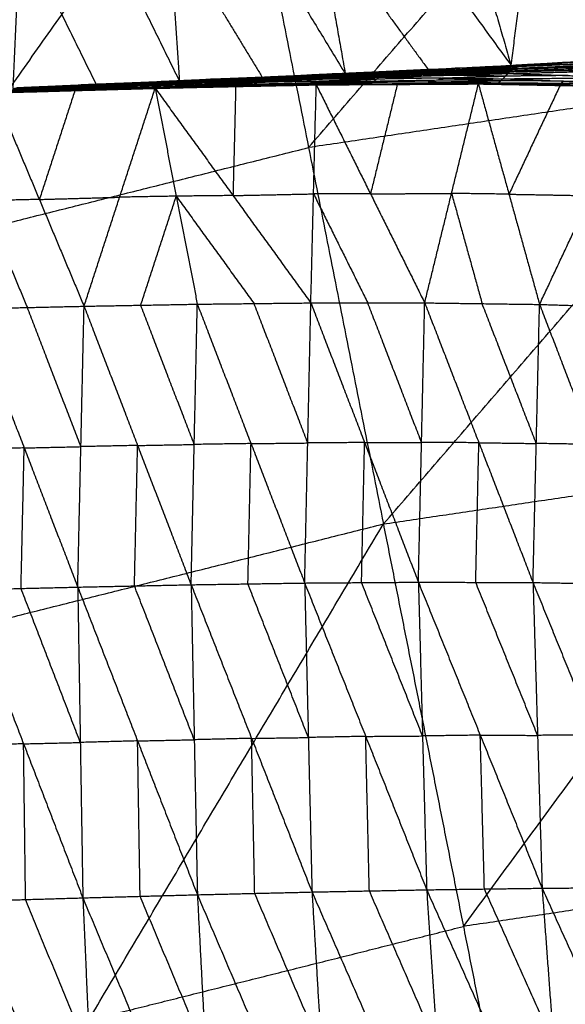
# Model space of a CAD drawing. Header units: millimetres. Extents: x -106 to 110, y -96 to 120.
# Tile 828 of 1020: x -16 to -11, y 81 to 89. Entities that reach past the tile are written whole.
import ezdxf

# ---------------------------------------------------------------- set-up
doc = ezdxf.new("R2010")
doc.units = ezdxf.units.MM
doc.header["$MEASUREMENT"] = 0
doc.layers.add('Default', color=7, linetype='Continuous', true_color=0x000000)

msp = doc.modelspace()

# ---------------------------------------------------------------- linework, layer by layer
at = {"layer": 'Default'}
for points in [[(-12.697, 84.9333, 4.6759), (-9.4072, 88.7352, 5.1322), (-6.1174, 92.5371, 5.5886)], [(-13.3373, 88.1522, 5.1322), (-11.6924, 90.0532, 5.3604), (-10.0475, 91.9542, 5.5886)], [(-11.6045, 88.8554, 1.9117), (-11.426, 90.2053, 1.2437), (-11.2476, 91.5552, 0.5757)], [(-11.2476, 91.5552, 0.5757), (-10.7202, 90.2471, 1.2301), (-10.1929, 88.9391, 1.8845)], [(-13.4971, 91.4577, 0.6188), (-13.2602, 90.1213, 1.2827), (-13.0232, 88.7849, 1.9467)], [(-13.4971, 91.4577, 0.6188), (-12.5508, 90.1566, 1.2652), (-11.6045, 88.8554, 1.9117)], [(-12.3729, 91.5048, 0.5922), (-11.9887, 90.1801, 1.2519), (-11.6045, 88.8554, 1.9117)], [(-19.7802, 83.159, 4.6759), (-16.8789, 87.2651, 5.1322), (-13.9776, 91.3712, 5.5886)], [(-15.8638, 88.6582, 2.0365), (-15.8034, 90.0124, 1.3661), (-15.743, 91.3666, 0.6957)], [(-15.743, 91.3666, 0.6957), (-15.0925, 90.0439, 1.3422), (-14.4421, 88.7212, 1.9886)], [(-14.6221, 91.4121, 0.6539), (-14.5321, 90.0666, 1.3212), (-14.4421, 88.7212, 1.9886)], [(-14.6221, 91.4121, 0.6539), (-13.8227, 90.0985, 1.3003), (-13.0232, 88.7849, 1.9467)], [(-13.9776, 91.3712, 5.5886), (-13.3373, 88.1522, 5.1322), (-12.697, 84.9333, 4.6759)], [(-11.426, 90.2053, 1.2437), (-11.1624, 89.5513, 1.5709), (-10.8987, 88.8973, 1.8981)], [(-13.2602, 90.1213, 1.2827), (-12.787, 89.4707, 1.606), (-12.3139, 88.8202, 1.9292)], [(-14.5321, 90.0666, 1.3212), (-14.1324, 89.4098, 1.6444), (-13.7326, 88.753, 1.9677)], [(-15.8034, 90.0124, 1.3661), (-15.4781, 89.351, 1.6893), (-15.1529, 88.6897, 2.0125)], [(-11.6045, 88.8554, 1.9117), (-10.8987, 88.8973, 1.8981), (-10.1929, 88.9391, 1.8845)], [(-13.0232, 88.7849, 1.9467), (-12.2734, 88.8209, 1.9176), (-11.5236, 88.857, 1.8885)], [(-13.0232, 88.7849, 1.9467), (-12.3139, 88.8202, 1.9292), (-11.6045, 88.8554, 1.9117)], [(-12.6393, 88.8042, 1.9272), (-12.0814, 88.8306, 1.9079), (-11.5236, 88.857, 1.8885)], [(-12.2734, 88.8209, 1.9176), (-11.9187, 88.8386, 1.9089), (-11.564, 88.8562, 1.9001)], [(-12.1099, 88.8174, 1.8928), (-11.8309, 88.8306, 1.8831), (-11.552, 88.8438, 1.8735)], [(-11.552, 88.8438, 1.8735), (-11.8167, 88.8372, 1.8907), (-12.0814, 88.8306, 1.9079)], [(-11.6063, 88.8095, 1.8503), (-11.0683, 88.8271, 1.8212), (-10.5303, 88.8448, 1.7921)], [(-11.6045, 88.8554, 1.9117), (-11.0241, 88.8844, 1.8796), (-10.4437, 88.9133, 1.8475)], [(-11.6045, 88.8554, 1.9117), (-11.564, 88.8562, 1.9001), (-11.5236, 88.857, 1.8885)], [(-11.0554, 88.8377, 1.8253), (-11.3244, 88.8289, 1.8398), (-11.5934, 88.82, 1.8544)], [(-11.5804, 88.8306, 1.8584), (-11.0418, 88.8523, 1.8311), (-10.5033, 88.8739, 1.8038)], [(-11.5804, 88.8306, 1.8584), (-11.552, 88.8438, 1.8735), (-11.5236, 88.857, 1.8885)], [(-11.5804, 88.8306, 1.8584), (-11.0554, 88.8377, 1.8253), (-10.5303, 88.8448, 1.7921)], [(-11.564, 88.8562, 1.9001), (-11.2738, 88.8707, 1.884), (-10.9837, 88.8852, 1.868)], [(-11.0241, 88.8844, 1.8796), (-11.2941, 88.8703, 1.8898), (-11.564, 88.8562, 1.9001)], [(-11.0134, 88.8655, 1.8461), (-11.2827, 88.8546, 1.8598), (-11.552, 88.8438, 1.8735)], [(-11.5236, 88.857, 1.8885), (-10.9837, 88.8852, 1.868), (-10.4437, 88.9133, 1.8475)], [(-11.5236, 88.857, 1.8885), (-11.0134, 88.8655, 1.8461), (-10.5033, 88.8739, 1.8038)], [(-14.7539, 88.7113, 1.9961), (-14.2158, 88.7347, 1.9787), (-13.6777, 88.7581, 1.9613)], [(-14.4421, 88.7212, 1.9886), (-13.7326, 88.753, 1.9677), (-13.0232, 88.7849, 1.9467)], [(-14.4421, 88.7212, 1.9886), (-14.0599, 88.7396, 1.9749), (-13.6777, 88.7581, 1.9613)], [(-14.0599, 88.7396, 1.9749), (-13.7052, 88.7555, 1.9645), (-13.3504, 88.7715, 1.954)], [(-13.7326, 88.753, 1.9677), (-13.8963, 88.7463, 1.9713), (-14.0599, 88.7396, 1.9749)], [(-13.7648, 88.7211, 1.9388), (-13.2509, 88.7376, 1.9183), (-12.737, 88.754, 1.8979)], [(-13.7449, 88.7346, 1.9406), (-13.2298, 88.753, 1.9204), (-12.7147, 88.7715, 1.9003)], [(-13.7449, 88.7346, 1.9406), (-13.2409, 88.7443, 1.9192), (-12.737, 88.754, 1.8979)], [(-13.2192, 88.7588, 1.9227), (-13.4768, 88.7496, 1.9327), (-13.7343, 88.7404, 1.9428)], [(-13.7237, 88.7462, 1.9451), (-13.2073, 88.7665, 1.9255), (-12.691, 88.7868, 1.906)], [(-13.7237, 88.7462, 1.9451), (-13.2192, 88.7588, 1.9227), (-12.7147, 88.7715, 1.9003)], [(-13.7237, 88.7462, 1.9451), (-13.7007, 88.7521, 1.9532), (-13.6777, 88.7581, 1.9613)], [(-13.1843, 88.7724, 1.9337), (-13.4425, 88.7623, 1.9434), (-13.7007, 88.7521, 1.9532)], [(-13.6777, 88.7581, 1.9613), (-13.1585, 88.7811, 1.9442), (-12.6393, 88.8042, 1.9272)], [(-13.6777, 88.7581, 1.9613), (-13.1843, 88.7724, 1.9337), (-12.691, 88.7868, 1.906)], [(-13.6777, 88.7581, 1.9613), (-13.3504, 88.7715, 1.954), (-13.0232, 88.7849, 1.9467)], [(-12.8313, 88.7945, 1.937), (-13.0909, 88.783, 1.9455), (-13.3504, 88.7715, 1.954)], [(-13.2409, 88.7443, 1.9192), (-12.9834, 88.7535, 1.9091), (-12.7258, 88.7627, 1.8991)], [(-12.7258, 88.7627, 1.8991), (-12.9778, 88.7579, 1.9098), (-13.2298, 88.753, 1.9204)], [(-13.2298, 88.753, 1.9204), (-13.2245, 88.7559, 1.9215), (-13.2192, 88.7588, 1.9227)], [(-13.2192, 88.7588, 1.9227), (-12.961, 88.769, 1.9129), (-12.7028, 88.7791, 1.9032)], [(-12.7028, 88.7791, 1.9032), (-12.9551, 88.7728, 1.9144), (-13.2073, 88.7665, 1.9255)], [(-13.2073, 88.7665, 1.9255), (-13.1958, 88.7695, 1.9296), (-13.1843, 88.7724, 1.9337)], [(-13.1843, 88.7724, 1.9337), (-12.9247, 88.784, 1.9251), (-12.6652, 88.7955, 1.9166)], [(-12.6652, 88.7955, 1.9166), (-12.9118, 88.7883, 1.9304), (-13.1585, 88.7811, 1.9442)], [(-13.1585, 88.7811, 1.9442), (-12.9949, 88.7878, 1.9406), (-12.8313, 88.7945, 1.937)], [(-13.0232, 88.7849, 1.9467), (-12.8313, 88.7945, 1.937), (-12.6393, 88.8042, 1.9272)], [(-12.8313, 88.7945, 1.937), (-12.4564, 88.8126, 1.9224), (-12.0814, 88.8306, 1.9079)], [(-12.2734, 88.8209, 1.9176), (-12.5523, 88.8077, 1.9273), (-12.8313, 88.7945, 1.937)], [(-12.7773, 88.7209, 1.8997), (-12.7572, 88.7375, 1.8988), (-12.737, 88.754, 1.8979)], [(-12.737, 88.754, 1.8979), (-12.1838, 88.7699, 1.8723), (-11.6307, 88.7859, 1.8467)], [(-12.737, 88.754, 1.8979), (-12.7258, 88.7627, 1.8991), (-12.7147, 88.7715, 1.9003)], [(-12.737, 88.754, 1.8979), (-12.2057, 88.7474, 1.8733), (-11.6744, 88.7408, 1.8487)], [(-12.1727, 88.7787, 1.8735), (-12.4493, 88.7707, 1.8863), (-12.7258, 88.7627, 1.8991)], [(-12.7147, 88.7715, 1.9003), (-12.1605, 88.7905, 1.8753), (-11.6063, 88.8095, 1.8503)], [(-12.7147, 88.7715, 1.9003), (-12.7028, 88.7791, 1.9032), (-12.691, 88.7868, 1.906)], [(-12.7147, 88.7715, 1.9003), (-12.1727, 88.7787, 1.8735), (-11.6307, 88.7859, 1.8467)], [(-12.1487, 88.7982, 1.8782), (-12.4258, 88.7886, 1.8907), (-12.7028, 88.7791, 1.9032)], [(-12.691, 88.7868, 1.906), (-12.1357, 88.8087, 1.8822), (-11.5804, 88.8306, 1.8584)], [(-12.691, 88.7868, 1.906), (-12.1487, 88.7982, 1.8782), (-11.6063, 88.8095, 1.8503)], [(-12.691, 88.7868, 1.906), (-12.6652, 88.7955, 1.9166), (-12.6393, 88.8042, 1.9272)], [(-12.1099, 88.8174, 1.8928), (-12.3875, 88.8065, 1.9047), (-12.6652, 88.7955, 1.9166)], [(-12.6393, 88.8042, 1.9272), (-12.1099, 88.8174, 1.8928), (-11.5804, 88.8306, 1.8584)], [(-12.3139, 88.8202, 1.9292), (-12.2936, 88.8206, 1.9234), (-12.2734, 88.8209, 1.9176)], [(-12.2057, 88.7474, 1.8733), (-11.9291, 88.7554, 1.8605), (-11.6525, 88.7633, 1.8477)], [(-12.1838, 88.7699, 1.8723), (-12.1783, 88.7743, 1.8729), (-12.1727, 88.7787, 1.8735)], [(-11.6525, 88.7633, 1.8477), (-11.9182, 88.7666, 1.86), (-12.1838, 88.7699, 1.8723)], [(-12.1727, 88.7787, 1.8735), (-11.8956, 88.7882, 1.861), (-11.6185, 88.7977, 1.8485)], [(-12.1605, 88.7905, 1.8753), (-12.1546, 88.7943, 1.8768), (-12.1487, 88.7982, 1.8782)], [(-11.6185, 88.7977, 1.8485), (-11.8895, 88.7941, 1.8619), (-12.1605, 88.7905, 1.8753)], [(-12.1487, 88.7982, 1.8782), (-11.871, 88.8091, 1.8663), (-11.5934, 88.82, 1.8544)], [(-11.5934, 88.82, 1.8544), (-11.8645, 88.8144, 1.8683), (-12.1357, 88.8087, 1.8822)], [(-12.1357, 88.8087, 1.8822), (-12.1228, 88.8131, 1.8875), (-12.1099, 88.8174, 1.8928)], [(-11.6744, 88.7408, 1.8487), (-11.6525, 88.7633, 1.8477), (-11.6307, 88.7859, 1.8467)], [(-11.1158, 88.7683, 1.8178), (-11.3842, 88.7658, 1.8328), (-11.6525, 88.7633, 1.8477)], [(-11.6307, 88.7859, 1.8467), (-11.0932, 88.7993, 1.8167), (-10.5556, 88.8127, 1.7866)], [(-11.6307, 88.7859, 1.8467), (-11.6185, 88.7977, 1.8485), (-11.6063, 88.8095, 1.8503)], [(-11.6307, 88.7859, 1.8467), (-11.1158, 88.7683, 1.8178), (-10.601, 88.7507, 1.789)], [(-11.081, 88.8111, 1.8185), (-11.3498, 88.8044, 1.8335), (-11.6185, 88.7977, 1.8485)], [(-11.6063, 88.8095, 1.8503), (-11.5934, 88.82, 1.8544), (-11.5804, 88.8306, 1.8584)], [(-11.6063, 88.8095, 1.8503), (-11.081, 88.8111, 1.8185), (-10.5556, 88.8127, 1.7866)], [(-15.8744, 88.6467, 2.015), (-15.3517, 88.6656, 1.9963), (-14.8289, 88.6845, 1.9776)], [(-15.3447, 88.6694, 1.9969), (-15.6061, 88.6599, 2.0062), (-15.8675, 88.6504, 2.0156)], [(-15.8638, 88.6582, 2.0365), (-15.1529, 88.6897, 2.0125), (-14.4421, 88.7212, 1.9886)], [(-15.8638, 88.6582, 2.0365), (-15.3088, 88.6848, 2.0163), (-14.7539, 88.7113, 1.9961)], [(-15.8605, 88.6542, 2.0162), (-15.3361, 88.6745, 1.9976), (-14.8118, 88.6947, 1.979)], [(-15.8605, 88.6542, 2.0162), (-15.3447, 88.6694, 1.9969), (-14.8289, 88.6845, 1.9776)], [(-15.3287, 88.6776, 1.9992), (-15.5909, 88.6674, 2.0085), (-15.8531, 88.6573, 2.0178)], [(-15.8456, 88.6604, 2.0195), (-15.3196, 88.6819, 2.0011), (-14.7935, 88.7034, 1.9827)], [(-15.8456, 88.6604, 2.0195), (-15.3287, 88.6776, 1.9992), (-14.8118, 88.6947, 1.979)], [(-15.8386, 88.6616, 2.0339), (-15.5611, 88.6749, 2.0238), (-15.2836, 88.6882, 2.0137)], [(-15.3088, 88.6848, 2.0163), (-15.5737, 88.6732, 2.0251), (-15.8386, 88.6616, 2.0339)], [(-15.3034, 88.6842, 2.007), (-15.5665, 88.6735, 2.0162), (-15.8295, 88.6627, 2.0254)], [(-15.8133, 88.6651, 2.0314), (-15.2836, 88.6882, 2.0137), (-14.7539, 88.7113, 1.9961)], [(-15.8133, 88.6651, 2.0314), (-15.3034, 88.6842, 2.007), (-14.7935, 88.7034, 1.9827)], [(-15.3671, 88.6559, 1.9974), (-15.1058, 88.6654, 1.9881), (-14.8444, 88.6748, 1.9787)], [(-14.8444, 88.6748, 1.9787), (-15.098, 88.6702, 1.9875), (-15.3517, 88.6656, 1.9963)], [(-15.3517, 88.6656, 1.9963), (-15.3482, 88.6675, 1.9966), (-15.3447, 88.6694, 1.9969)], [(-15.3447, 88.6694, 1.9969), (-15.0825, 88.6795, 1.9876), (-14.8203, 88.6896, 1.9783)], [(-14.8203, 88.6896, 1.9783), (-15.0782, 88.6821, 1.9879), (-15.3361, 88.6745, 1.9976)], [(-15.3361, 88.6745, 1.9976), (-15.3324, 88.676, 1.9984), (-15.3287, 88.6776, 1.9992)], [(-15.3287, 88.6776, 1.9992), (-15.0657, 88.6883, 1.99), (-14.8026, 88.6991, 1.9808)], [(-14.8026, 88.6991, 1.9808), (-15.0611, 88.6905, 1.991), (-15.3196, 88.6819, 2.0011)], [(-15.3196, 88.6819, 2.0011), (-15.3115, 88.6831, 2.0041), (-15.3034, 88.6842, 2.007)], [(-15.3088, 88.6848, 2.0163), (-14.9534, 88.7005, 2.0043), (-14.598, 88.7162, 1.9924)], [(-15.1529, 88.6897, 2.0125), (-15.2309, 88.6872, 2.0144), (-15.3088, 88.6848, 2.0163)], [(-15.3034, 88.6842, 2.007), (-15.0386, 88.6958, 1.9982), (-14.7737, 88.7074, 1.9894)], [(-14.7737, 88.7074, 1.9894), (-15.0287, 88.6978, 2.0016), (-15.2836, 88.6882, 2.0137)], [(-14.8866, 88.6525, 1.9905), (-14.3594, 88.6656, 1.9716), (-13.8323, 88.6787, 1.9527)], [(-14.3461, 88.6719, 1.9663), (-14.6096, 88.6654, 1.9757), (-14.8732, 88.6588, 1.9852)], [(-14.8599, 88.6652, 1.9799), (-14.3304, 88.6805, 1.9603), (-13.801, 88.6958, 1.9408)], [(-14.8599, 88.6652, 1.9799), (-14.8444, 88.6748, 1.9787), (-14.8289, 88.6845, 1.9776)], [(-14.8599, 88.6652, 1.9799), (-14.3461, 88.6719, 1.9663), (-13.8323, 88.6787, 1.9527)], [(-14.3149, 88.6902, 1.9592), (-14.5797, 88.6825, 1.9689), (-14.8444, 88.6748, 1.9787)], [(-14.8289, 88.6845, 1.9776), (-14.2969, 88.7028, 1.9582), (-13.7648, 88.7211, 1.9388)], [(-14.8289, 88.6845, 1.9776), (-14.3149, 88.6902, 1.9592), (-13.801, 88.6958, 1.9408)], [(-14.8289, 88.6845, 1.9776), (-14.8203, 88.6896, 1.9783), (-14.8118, 88.6947, 1.979)], [(-14.2883, 88.7079, 1.9589), (-14.5543, 88.6988, 1.9686), (-14.8203, 88.6896, 1.9783)], [(-14.8118, 88.6947, 1.979), (-14.2783, 88.7147, 1.9598), (-13.7449, 88.7346, 1.9406)], [(-14.8118, 88.6947, 1.979), (-14.2883, 88.7079, 1.9589), (-13.7648, 88.7211, 1.9388)], [(-14.8118, 88.6947, 1.979), (-14.8026, 88.6991, 1.9808), (-14.7935, 88.7034, 1.9827)], [(-14.2692, 88.719, 1.9616), (-14.5359, 88.709, 1.9712), (-14.8026, 88.6991, 1.9808)], [(-14.7935, 88.7034, 1.9827), (-14.2586, 88.7248, 1.9639), (-13.7237, 88.7462, 1.9451)], [(-14.7935, 88.7034, 1.9827), (-14.2692, 88.719, 1.9616), (-13.7449, 88.7346, 1.9406)], [(-14.7935, 88.7034, 1.9827), (-14.7737, 88.7074, 1.9894), (-14.7539, 88.7113, 1.9961)], [(-14.2388, 88.7288, 1.9706), (-14.5063, 88.7181, 1.98), (-14.7737, 88.7074, 1.9894)], [(-14.7681, 88.6563, 1.9875), (-14.5045, 88.6629, 1.9781), (-14.2409, 88.6694, 1.9686)], [(-14.7539, 88.7113, 1.9961), (-14.2388, 88.7288, 1.9706), (-13.7237, 88.7462, 1.9451)], [(-14.7539, 88.7113, 1.9961), (-14.598, 88.7162, 1.9924), (-14.4421, 88.7212, 1.9886)], [(-14.6495, 88.6602, 1.9846), (-13.9603, 88.6744, 1.9607), (-13.2711, 88.6887, 1.9369)], [(-14.6495, 88.6602, 1.9846), (-14.2409, 88.6694, 1.9686), (-13.8323, 88.6787, 1.9527)], [(-14.0599, 88.7396, 1.9749), (-14.3289, 88.7279, 1.9836), (-14.598, 88.7162, 1.9924)], [(-14.598, 88.7162, 1.9924), (-14.4069, 88.7255, 1.9855), (-14.2158, 88.7347, 1.9787)], [(-14.3594, 88.6656, 1.9716), (-14.3527, 88.6688, 1.9689), (-14.3461, 88.6719, 1.9663)], [(-14.2409, 88.6694, 1.9686), (-14.3002, 88.6675, 1.9701), (-14.3594, 88.6656, 1.9716)], [(-14.3461, 88.6719, 1.9663), (-14.0813, 88.6796, 1.9565), (-13.8166, 88.6872, 1.9467)], [(-14.3304, 88.6805, 1.9603), (-14.3227, 88.6853, 1.9597), (-14.3149, 88.6902, 1.9592)], [(-13.8166, 88.6872, 1.9467), (-14.0735, 88.6839, 1.9535), (-14.3304, 88.6805, 1.9603)], [(-14.3149, 88.6902, 1.9592), (-14.0489, 88.6993, 1.9495), (-13.7829, 88.7085, 1.9398)], [(-13.7829, 88.7085, 1.9398), (-14.0399, 88.7057, 1.949), (-14.2969, 88.7028, 1.9582)], [(-14.2969, 88.7028, 1.9582), (-14.2926, 88.7054, 1.9585), (-14.2883, 88.7079, 1.9589)], [(-14.2883, 88.7079, 1.9589), (-14.0216, 88.7179, 1.9493), (-13.7549, 88.7279, 1.9397)], [(-13.7549, 88.7279, 1.9397), (-14.0166, 88.7213, 1.9497), (-14.2783, 88.7147, 1.9598)], [(-14.2783, 88.7147, 1.9598), (-14.2738, 88.7168, 1.9607), (-14.2692, 88.719, 1.9616)], [(-14.2692, 88.719, 1.9616), (-14.0018, 88.7297, 1.9522), (-13.7343, 88.7404, 1.9428)], [(-13.7343, 88.7404, 1.9428), (-13.9965, 88.7326, 1.9533), (-14.2586, 88.7248, 1.9639)], [(-14.2586, 88.7248, 1.9639), (-14.2487, 88.7268, 1.9672), (-14.2388, 88.7288, 1.9706)], [(-14.2409, 88.6694, 1.9686), (-14.1006, 88.6719, 1.9647), (-13.9603, 88.6744, 1.9607)], [(-14.2388, 88.7288, 1.9706), (-13.9697, 88.7404, 1.9619), (-13.7007, 88.7521, 1.9532)], [(-13.7007, 88.7521, 1.9532), (-13.9582, 88.7434, 1.9659), (-14.2158, 88.7347, 1.9787)], [(-13.9603, 88.6744, 1.9607), (-13.9719, 88.2082, 1.3979), (-13.9836, 87.742, 0.8351)], [(-13.9603, 88.6744, 1.9607), (-13.756, 88.6791, 1.9528), (-13.5517, 88.6837, 1.9448)], [(-13.8323, 88.6787, 1.9527), (-13.3222, 88.6881, 1.9335), (-12.8121, 88.6975, 1.9143)], [(-13.8323, 88.6787, 1.9527), (-13.8166, 88.6872, 1.9467), (-13.801, 88.6958, 1.9408)], [(-13.8323, 88.6787, 1.9527), (-13.5517, 88.6837, 1.9448), (-13.2711, 88.6887, 1.9369)], [(-13.3065, 88.6967, 1.9275), (-13.5616, 88.692, 1.9371), (-13.8166, 88.6872, 1.9467)], [(-13.801, 88.6958, 1.9408), (-13.7829, 88.7085, 1.9398), (-13.7648, 88.7211, 1.9388)], [(-13.801, 88.6958, 1.9408), (-13.2892, 88.7084, 1.9203), (-12.7773, 88.7209, 1.8997)], [(-13.801, 88.6958, 1.9408), (-13.3065, 88.6967, 1.9275), (-12.8121, 88.6975, 1.9143)], [(-13.2711, 88.721, 1.9193), (-13.527, 88.7148, 1.9295), (-13.7829, 88.7085, 1.9398)], [(-13.7648, 88.7211, 1.9388), (-13.7549, 88.7279, 1.9397), (-13.7449, 88.7346, 1.9406)], [(-13.7648, 88.7211, 1.9388), (-13.2711, 88.721, 1.9193), (-12.7773, 88.7209, 1.8997)], [(-13.2409, 88.7443, 1.9192), (-13.4979, 88.7361, 1.9295), (-13.7549, 88.7279, 1.9397)], [(-13.7449, 88.7346, 1.9406), (-13.7343, 88.7404, 1.9428), (-13.7237, 88.7462, 1.9451)], [(-13.5517, 88.6837, 1.9448), (-13.2966, 88.6884, 1.9352), (-13.0416, 88.6931, 1.9256)], [(-9.4072, 88.7352, 5.1322), (-11.3723, 88.4437, 5.1322), (-13.3373, 88.1522, 5.1322)], [(-13.3222, 88.6881, 1.9335), (-13.3144, 88.6924, 1.9305), (-13.3065, 88.6967, 1.9275)], [(-13.0416, 88.6931, 1.9256), (-13.1819, 88.6906, 1.9295), (-13.3222, 88.6881, 1.9335)], [(-13.3176, 86.8239, -0.3143), (-13.2943, 87.7563, 0.8113), (-13.2711, 88.6887, 1.9369)], [(-13.3065, 88.6967, 1.9275), (-13.0506, 88.7029, 1.9173), (-12.7947, 88.7092, 1.907)], [(-13.2892, 88.7084, 1.9203), (-13.2801, 88.7147, 1.9198), (-13.2711, 88.721, 1.9193)], [(-12.7947, 88.7092, 1.907), (-13.0419, 88.7088, 1.9136), (-13.2892, 88.7084, 1.9203)], [(-13.2711, 88.721, 1.9193), (-13.0141, 88.7293, 1.909), (-12.7572, 88.7375, 1.8988)], [(-13.2711, 88.6887, 1.9369), (-13.0416, 88.6931, 1.9256), (-12.8121, 88.6975, 1.9143)], [(-13.2711, 88.6887, 1.9369), (-12.5776, 88.6926, 1.9138), (-11.884, 88.6965, 1.8906)], [(-13.2711, 88.6887, 1.9369), (-12.8072, 87.7565, 0.8025), (-12.3433, 86.8244, -0.3319)], [(-13.2509, 88.7376, 1.9183), (-13.2459, 88.7409, 1.9188), (-13.2409, 88.7443, 1.9192)], [(-12.7572, 88.7375, 1.8988), (-13.004, 88.7375, 1.9086), (-13.2509, 88.7376, 1.9183)], [(-12.3481, 88.697, 1.9024), (-12.6948, 88.6951, 1.914), (-13.0416, 88.6931, 1.9256)], [(-13.0416, 88.6931, 1.9256), (-12.8096, 88.6929, 1.9197), (-12.5776, 88.6926, 1.9138)], [(-12.8121, 88.6975, 1.9143), (-12.7947, 88.7092, 1.907), (-12.7773, 88.7209, 1.8997)], [(-12.8121, 88.6975, 1.9143), (-12.2619, 88.7021, 1.8913), (-11.7117, 88.7066, 1.8683)], [(-12.8121, 88.6975, 1.9143), (-12.3481, 88.697, 1.9024), (-11.884, 88.6965, 1.8906)], [(-12.5776, 88.6926, 1.9138), (-12.6924, 88.2246, 1.3581), (-12.8072, 87.7565, 0.8025)], [(-12.2445, 88.7138, 1.884), (-12.5196, 88.7115, 1.8955), (-12.7947, 88.7092, 1.907)], [(-12.7773, 88.7209, 1.8997), (-12.2259, 88.7309, 1.8742), (-11.6744, 88.7408, 1.8487)], [(-12.7773, 88.7209, 1.8997), (-12.2445, 88.7138, 1.884), (-11.7117, 88.7066, 1.8683)], [(-12.2057, 88.7474, 1.8733), (-12.4814, 88.7424, 1.886), (-12.7572, 88.7375, 1.8988)], [(-12.2619, 88.7021, 1.8913), (-12.305, 88.6995, 1.8969), (-12.3481, 88.697, 1.9024)], [(-12.3481, 88.697, 1.9024), (-12.073, 88.6993, 1.891), (-11.7979, 88.7016, 1.8795)], [(-12.3433, 86.8244, -0.3319), (-12.1136, 87.7604, 0.7794), (-11.884, 88.6965, 1.8906)], [(-12.2619, 88.7021, 1.8913), (-12.2532, 88.7079, 1.8877), (-12.2445, 88.7138, 1.884)], [(-12.2445, 88.7138, 1.884), (-11.9688, 88.7188, 1.8713), (-11.693, 88.7237, 1.8585)], [(-12.2259, 88.7309, 1.8742), (-12.2158, 88.7391, 1.8737), (-12.2057, 88.7474, 1.8733)], [(-11.693, 88.7237, 1.8585), (-11.9595, 88.7273, 1.8664), (-12.2259, 88.7309, 1.8742)], [(-11.884, 88.6965, 1.8906), (-11.7979, 88.7016, 1.8795), (-11.7117, 88.7066, 1.8683)], [(-11.884, 88.6965, 1.8906), (-11.6224, 87.7537, 0.7735), (-11.3608, 86.811, -0.3437)], [(-11.884, 88.6965, 1.8906), (-11.1853, 88.6837, 1.867), (-10.4865, 88.6708, 1.8433)], [(-11.7979, 88.7016, 1.8795), (-11.4916, 88.6926, 1.8732), (-11.1853, 88.6837, 1.867)], [(-11.0991, 88.6887, 1.8558), (-11.4485, 88.6952, 1.8677), (-11.7979, 88.7016, 1.8795)], [(-11.7117, 88.7066, 1.8683), (-11.693, 88.7237, 1.8585), (-11.6744, 88.7408, 1.8487)], [(-11.7117, 88.7066, 1.8683), (-11.1755, 88.7036, 1.8425), (-10.6394, 88.7005, 1.8167)], [(-11.7117, 88.7066, 1.8683), (-11.0991, 88.6887, 1.8558), (-10.4865, 88.6708, 1.8433)], [(-11.1569, 88.7207, 1.8327), (-11.425, 88.7222, 1.8456), (-11.693, 88.7237, 1.8585)], [(-11.6744, 88.7408, 1.8487), (-11.1377, 88.7458, 1.8188), (-10.601, 88.7507, 1.789)], [(-11.6744, 88.7408, 1.8487), (-11.1569, 88.7207, 1.8327), (-10.6394, 88.7005, 1.8167)], [(-11.1853, 88.6837, 1.867), (-11.4038, 88.2187, 1.3202), (-11.6224, 87.7537, 0.7735)], [(-11.3608, 86.811, -0.3437), (-10.9237, 87.7409, 0.7498), (-10.4865, 88.6708, 1.8433)], [(-11.1755, 88.7036, 1.8425), (-11.1662, 88.7121, 1.8376), (-11.1569, 88.7207, 1.8327)], [(-11.1755, 88.7036, 1.8425), (-11.1373, 88.6962, 1.8492), (-11.0991, 88.6887, 1.8558)], [(-11.1569, 88.7207, 1.8327), (-10.8885, 88.7232, 1.8177), (-10.6202, 88.7256, 1.8028)], [(-16.0225, 88.6219, 2.0357), (-15.336, 88.641, 2.0101), (-14.6495, 88.6602, 1.9846)], [(-16.0225, 88.6219, 2.0357), (-15.6401, 87.7087, 0.8857), (-15.2576, 86.7956, -0.2643)], [(-15.2854, 88.6416, 2.0062), (-15.6287, 88.632, 2.019), (-15.9719, 88.6225, 2.0318)], [(-15.9719, 88.6225, 2.0318), (-15.654, 88.6317, 2.021), (-15.336, 88.641, 2.0101)], [(-15.9214, 88.6231, 2.0279), (-15.2854, 88.6416, 2.0062), (-14.6495, 88.6602, 1.9846)], [(-15.9214, 88.6231, 2.0279), (-15.404, 88.6378, 2.0092), (-14.8866, 88.6525, 1.9905)], [(-15.3931, 88.6424, 2.0041), (-15.6518, 88.635, 2.0134), (-15.9105, 88.6277, 2.0228)], [(-15.8996, 88.6323, 2.0177), (-15.3798, 88.6487, 1.9988), (-14.8599, 88.6652, 1.9799)], [(-15.8996, 88.6323, 2.0177), (-15.3931, 88.6424, 2.0041), (-14.8866, 88.6525, 1.9905)], [(-15.3671, 88.6559, 1.9974), (-15.6271, 88.6477, 2.0069), (-15.887, 88.6395, 2.0163)], [(-15.8744, 88.6467, 2.015), (-15.3671, 88.6559, 1.9974), (-14.8599, 88.6652, 1.9799)], [(-15.336, 88.641, 2.0101), (-15.4881, 88.1749, 1.4479), (-15.6401, 87.7087, 0.8857)], [(-15.404, 88.6378, 2.0092), (-15.3985, 88.6401, 2.0066), (-15.3931, 88.6424, 2.0041)], [(-15.404, 88.6378, 2.0092), (-15.3447, 88.6397, 2.0077), (-15.2854, 88.6416, 2.0062)], [(-15.3931, 88.6424, 2.0041), (-15.1332, 88.6506, 1.9946), (-14.8732, 88.6588, 1.9852)], [(-14.8732, 88.6588, 1.9852), (-15.1265, 88.6538, 1.992), (-15.3798, 88.6487, 1.9988)], [(-15.3798, 88.6487, 1.9988), (-15.3735, 88.6523, 1.9981), (-15.3671, 88.6559, 1.9974)], [(-15.2854, 88.6416, 2.0062), (-15.0268, 88.649, 1.9969), (-14.7681, 88.6563, 1.9875)], [(-15.2576, 86.7956, -0.2643), (-14.9536, 87.7279, 0.8601), (-14.6495, 88.6602, 1.9846)], [(-14.8866, 88.6525, 1.9905), (-14.8732, 88.6588, 1.9852), (-14.8599, 88.6652, 1.9799)], [(-14.8866, 88.6525, 1.9905), (-14.7681, 88.6563, 1.9875), (-14.6495, 88.6602, 1.9846)], [(-14.6495, 88.6602, 1.9846), (-14.4691, 87.7367, 0.8465), (-14.2887, 86.8132, -0.2916)], [(-14.6495, 88.6602, 1.9846), (-13.9836, 87.742, 0.8351), (-13.3176, 86.8239, -0.3143)], [(-16.8789, 87.2651, 5.1322), (-15.1081, 87.7087, 5.1322), (-13.3373, 88.1522, 5.1322)], [(-13.9836, 87.742, 0.8351), (-13.6389, 87.7492, 0.8232), (-13.2943, 87.7563, 0.8113)], [(-12.8072, 87.7565, 0.8025), (-13.0507, 87.7564, 0.8069), (-13.2943, 87.7563, 0.8113)], [(-13.2943, 87.7563, 0.8113), (-13.0624, 87.2902, 0.2441), (-12.8304, 86.8241, -0.3231)], [(-12.8072, 87.7565, 0.8025), (-12.4604, 87.7585, 0.7909), (-12.1136, 87.7604, 0.7794)], [(-12.1136, 87.7604, 0.7794), (-11.9828, 87.289, 0.2208), (-11.852, 86.8177, -0.3378)], [(-11.6224, 87.7537, 0.7735), (-11.868, 87.7571, 0.7764), (-12.1136, 87.7604, 0.7794)], [(-11.6224, 87.7537, 0.7735), (-11.273, 87.7473, 0.7616), (-10.9237, 87.7409, 0.7498)], [(-15.6401, 87.7087, 0.8857), (-15.8827, 87.7033, 0.8937), (-16.1253, 87.6978, 0.9016)], [(-16.1253, 87.6978, 0.9016), (-15.934, 87.2412, 0.3266), (-15.7428, 86.7847, -0.2484)], [(-15.6401, 87.7087, 0.8857), (-15.2968, 87.7183, 0.8729), (-14.9536, 87.7279, 0.8601)], [(-14.4691, 87.7367, 0.8465), (-14.7113, 87.7323, 0.8533), (-14.9536, 87.7279, 0.8601)], [(-14.7731, 86.8044, -0.278), (-14.6211, 87.2705, 0.2843), (-14.4691, 87.7367, 0.8465)], [(-13.9836, 87.742, 0.8351), (-14.2263, 87.7393, 0.8408), (-14.4691, 87.7367, 0.8465)], [(-14.4691, 87.7367, 0.8465), (-14.1361, 87.2776, 0.2717), (-13.8031, 86.8185, -0.303)], [(-14.2887, 86.8132, -0.2916), (-13.8031, 86.8185, -0.303), (-13.3176, 86.8239, -0.3143)], [(-13.3438, 85.6262, -0.9924), (-13.5735, 86.2224, -0.6477), (-13.8031, 86.8185, -0.303)], [(-13.3701, 84.4285, -1.6705), (-13.3438, 85.6262, -0.9924), (-13.3176, 86.8239, -0.3143)], [(-13.3176, 86.8239, -0.3143), (-12.8304, 86.8241, -0.3231), (-12.3433, 86.8244, -0.3319)], [(-13.3176, 86.8239, -0.3143), (-12.8574, 85.6297, -0.9974), (-12.3973, 84.4356, -1.6806)], [(-12.3703, 85.63, -1.0062), (-12.6003, 86.2271, -0.6647), (-12.8304, 86.8241, -0.3231)], [(-12.3973, 84.4356, -1.6806), (-12.3703, 85.63, -1.0062), (-12.3433, 86.8244, -0.3319)], [(-12.3433, 86.8244, -0.3319), (-11.88, 85.6284, -1.0067), (-11.4167, 84.4325, -1.6814)], [(-12.3433, 86.8244, -0.3319), (-11.852, 86.8177, -0.3378), (-11.3608, 86.811, -0.3437)], [(-11.3887, 85.6217, -1.0125), (-11.6204, 86.2197, -0.6752), (-11.852, 86.8177, -0.3378)], [(-16.228, 86.7737, -0.2326), (-15.7428, 86.7847, -0.2484), (-15.2576, 86.7956, -0.2643)], [(-16.228, 86.7737, -0.2326), (-15.7698, 85.5837, -0.9309), (-15.3116, 84.3937, -1.6293)], [(-15.2846, 85.5947, -0.9468), (-15.5137, 86.1897, -0.5976), (-15.7428, 86.7847, -0.2484)], [(-15.3116, 84.3937, -1.6293), (-15.2846, 85.5947, -0.9468), (-15.2576, 86.7956, -0.2643)], [(-15.2576, 86.7956, -0.2643), (-14.7731, 86.8044, -0.278), (-14.2887, 86.8132, -0.2916)], [(-15.2576, 86.7956, -0.2643), (-14.7996, 85.6047, -0.9586), (-14.3415, 84.4138, -1.6529)], [(-14.3151, 85.6135, -0.9723), (-14.5441, 86.2089, -0.6251), (-14.7731, 86.8044, -0.278)], [(-14.3415, 84.4138, -1.6529), (-14.3151, 85.6135, -0.9723), (-14.2887, 86.8132, -0.2916)], [(-14.2887, 86.8132, -0.2916), (-13.8294, 85.6208, -0.9811), (-13.3701, 84.4285, -1.6705)], [(-11.4167, 84.4325, -1.6814), (-11.3887, 85.6217, -1.0125), (-11.3608, 86.811, -0.3437)], [(-11.3608, 86.811, -0.3437), (-10.9005, 85.6138, -1.0076), (-10.4402, 84.4167, -1.6716)], [(-11.3608, 86.811, -0.3437), (-10.8705, 86.7956, -0.3464), (-10.3801, 86.7802, -0.349)], [(-12.697, 84.9333, 4.6759), (-9.0856, 85.469, 4.6759), (-5.4741, 86.0047, 4.6759)], [(-11.3278, 78.0494, 4.1879), (-8.4009, 82.0271, 4.4319), (-5.4741, 86.0047, 4.6759)], [(-15.7698, 85.5837, -0.9309), (-16.0124, 85.5778, -0.9238), (-16.255, 85.5719, -0.9167)], [(-15.7968, 84.3819, -1.615), (-15.7833, 84.9828, -1.273), (-15.7698, 85.5837, -0.9309)], [(-15.7698, 85.5837, -0.9309), (-15.5272, 85.5892, -0.9389), (-15.2846, 85.5947, -0.9468)], [(-14.7996, 85.6047, -0.9586), (-15.0421, 85.5997, -0.9527), (-15.2846, 85.5947, -0.9468)], [(-14.8265, 84.4037, -1.6411), (-14.813, 85.0042, -1.2999), (-14.7996, 85.6047, -0.9586)], [(-14.7996, 85.6047, -0.9586), (-14.5573, 85.6091, -0.9654), (-14.3151, 85.6135, -0.9723)], [(-13.8294, 85.6208, -0.9811), (-14.0722, 85.6172, -0.9767), (-14.3151, 85.6135, -0.9723)], [(-13.8558, 84.4211, -1.6617), (-13.8426, 85.021, -1.3214), (-13.8294, 85.6208, -0.9811)], [(-13.8294, 85.6208, -0.9811), (-13.5866, 85.6235, -0.9867), (-13.3438, 85.6262, -0.9924)], [(-12.8574, 85.6297, -0.9974), (-13.1006, 85.628, -0.9949), (-13.3438, 85.6262, -0.9924)], [(-12.8837, 84.432, -1.6755), (-12.8705, 85.0309, -1.3365), (-12.8574, 85.6297, -0.9974)], [(-12.8574, 85.6297, -0.9974), (-12.6138, 85.6299, -1.0018), (-12.3703, 85.63, -1.0062)], [(-11.88, 85.6284, -1.0067), (-12.1251, 85.6292, -1.0064), (-12.3703, 85.63, -1.0062)], [(-11.907, 84.434, -1.681), (-11.8935, 85.0312, -1.3438), (-11.88, 85.6284, -1.0067)], [(-11.88, 85.6284, -1.0067), (-11.6343, 85.6251, -1.0096), (-11.3887, 85.6217, -1.0125)], [(-10.9005, 85.6138, -1.0076), (-11.1446, 85.6178, -1.0101), (-11.3887, 85.6217, -1.0125)], [(-12.0124, 81.4914, 4.4319), (-10.549, 83.4802, 4.5539), (-9.0856, 85.469, 4.6759)], [(-19.7802, 83.159, 4.6759), (-16.2386, 84.0462, 4.6759), (-12.697, 84.9333, 4.6759)], [(-17.7428, 76.4426, 4.1879), (-15.2199, 80.6879, 4.4319), (-12.697, 84.9333, 4.6759)], [(-12.697, 84.9333, 4.6759), (-12.0124, 81.4914, 4.4319), (-11.3278, 78.0494, 4.1879)], [(-16.282, 84.3701, -1.6008), (-15.7968, 84.3819, -1.615), (-15.3116, 84.3937, -1.6293)], [(-15.2898, 83.0648, -1.9008), (-15.5433, 83.7234, -1.7579), (-15.7968, 84.3819, -1.615)], [(-15.3116, 84.3937, -1.6293), (-14.8265, 84.4037, -1.6411), (-14.3415, 84.4138, -1.6529)], [(-15.3116, 84.3937, -1.6293), (-15.2898, 83.0648, -1.9008), (-15.2681, 81.736, -2.1723)], [(-15.3116, 84.3937, -1.6293), (-14.7998, 83.0781, -1.9113), (-14.2881, 81.7626, -2.1933)], [(-14.3148, 83.0882, -1.9231), (-14.5706, 83.746, -1.7821), (-14.8265, 84.4037, -1.6411)], [(-14.3415, 84.4138, -1.6529), (-13.8558, 84.4211, -1.6617), (-13.3701, 84.4285, -1.6705)], [(-14.3415, 84.4138, -1.6529), (-14.3148, 83.0882, -1.9231), (-14.2881, 81.7626, -2.1933)], [(-14.3415, 84.4138, -1.6529), (-13.8245, 83.0999, -1.9305), (-13.3075, 81.786, -2.2082)], [(-13.3388, 83.1072, -1.9393), (-13.5973, 83.7642, -1.8005), (-13.8558, 84.4211, -1.6617)], [(-13.3701, 84.4285, -1.6705), (-12.8837, 84.432, -1.6755), (-12.3973, 84.4356, -1.6806)], [(-13.3701, 84.4285, -1.6705), (-13.3388, 83.1072, -1.9393), (-13.3075, 81.786, -2.2082)], [(-13.3701, 84.4285, -1.6705), (-12.8483, 83.1168, -1.9427), (-12.3265, 81.805, -2.215)], [(-12.3619, 83.1203, -1.9478), (-12.6228, 83.7762, -1.8116), (-12.8837, 84.432, -1.6755)], [(-12.3973, 84.4356, -1.6806), (-12.3619, 83.1203, -1.9478), (-12.3265, 81.805, -2.215)], [(-12.3973, 84.4356, -1.6806), (-11.907, 84.434, -1.681), (-11.4167, 84.4325, -1.6814)], [(-12.3973, 84.4356, -1.6806), (-11.8681, 83.1271, -1.9461), (-11.339, 81.8186, -2.2116)], [(-11.3778, 83.1255, -1.9465), (-11.6424, 83.7798, -1.8137), (-11.907, 84.434, -1.681)], [(-11.4167, 84.4325, -1.6814), (-11.3778, 83.1255, -1.9465), (-11.339, 81.8186, -2.2116)], [(-11.4167, 84.4325, -1.6814), (-10.9284, 84.4246, -1.6765), (-10.4402, 84.4167, -1.6716)], [(-11.4167, 84.4325, -1.6814), (-10.8876, 83.1288, -1.9387), (-10.3586, 81.8251, -2.196)], [(-16.282, 84.3701, -1.6008), (-15.7751, 83.0531, -1.8865), (-15.2681, 81.736, -2.1723)], [(-12.8483, 83.1168, -1.9427), (-13.0935, 83.112, -1.941), (-13.3388, 83.1072, -1.9393)], [(-12.8483, 83.1168, -1.9427), (-12.6051, 83.1185, -1.9453), (-12.3619, 83.1203, -1.9478)], [(-12.817, 81.7955, -2.2116), (-12.8326, 82.4561, -2.0772), (-12.8483, 83.1168, -1.9427)], [(-11.8681, 83.1271, -1.9461), (-12.115, 83.1237, -1.9469), (-12.3619, 83.1203, -1.9478)], [(-11.8327, 81.8118, -2.2133), (-11.8504, 82.4694, -2.0797), (-11.8681, 83.1271, -1.9461)], [(-11.8681, 83.1271, -1.9461), (-11.623, 83.1263, -1.9463), (-11.3778, 83.1255, -1.9465)], [(-10.8876, 83.1288, -1.9387), (-11.1327, 83.1272, -1.9426), (-11.3778, 83.1255, -1.9465)], [(-15.7751, 83.0531, -1.8865), (-16.02, 83.0459, -1.8801), (-16.265, 83.0387, -1.8737)], [(-15.7751, 83.0531, -1.8865), (-15.5325, 83.059, -1.8936), (-15.2898, 83.0648, -1.9008)], [(-15.758, 81.7216, -2.1594), (-15.7665, 82.3873, -2.023), (-15.7751, 83.0531, -1.8865)], [(-14.7998, 83.0781, -1.9113), (-15.0448, 83.0715, -1.906), (-15.2898, 83.0648, -1.9008)], [(-14.7998, 83.0781, -1.9113), (-14.5573, 83.0832, -1.9172), (-14.3148, 83.0882, -1.9231)], [(-14.7781, 81.7493, -2.1828), (-14.789, 82.4137, -2.047), (-14.7998, 83.0781, -1.9113)], [(-13.8245, 83.0999, -1.9305), (-14.0696, 83.094, -1.9268), (-14.3148, 83.0882, -1.9231)], [(-13.8245, 83.0999, -1.9305), (-13.5816, 83.1035, -1.9349), (-13.3388, 83.1072, -1.9393)], [(-13.7978, 81.7743, -2.2007), (-13.8111, 82.4371, -2.0656), (-13.8245, 83.0999, -1.9305)], [(-8.4009, 82.0271, 4.4319), (-10.2067, 81.7592, 4.4319), (-12.0124, 81.4914, 4.4319)], [(-14.2881, 81.7626, -2.1933), (-13.7978, 81.7743, -2.2007), (-13.3075, 81.786, -2.2082)], [(-13.2277, 80.4412, -2.1711), (-13.5127, 81.1077, -2.1859), (-13.7978, 81.7743, -2.2007)], [(-13.3075, 81.786, -2.2082), (-12.817, 81.7955, -2.2116), (-12.3265, 81.805, -2.215)], [(-13.3075, 81.786, -2.2082), (-13.2277, 80.4412, -2.1711), (-13.1479, 79.0965, -2.134)], [(-13.3075, 81.786, -2.2082), (-12.7276, 80.4575, -2.172), (-12.1478, 79.129, -2.1359)], [(-12.2371, 80.467, -2.1755), (-12.527, 81.1312, -2.1935), (-12.817, 81.7955, -2.2116)], [(-12.3265, 81.805, -2.215), (-11.8327, 81.8118, -2.2133), (-11.339, 81.8186, -2.2116)], [(-12.3265, 81.805, -2.215), (-12.2371, 80.467, -2.1755), (-12.1478, 79.129, -2.1359)], [(-12.3265, 81.805, -2.215), (-11.7348, 80.4829, -2.1716), (-11.1431, 79.1609, -2.1282)], [(-11.241, 80.4897, -2.1699), (-11.5369, 81.1508, -2.1916), (-11.8327, 81.8118, -2.2133)], [(-11.339, 81.8186, -2.2116), (-10.8488, 81.8219, -2.2038), (-10.3586, 81.8251, -2.196)], [(-11.339, 81.8186, -2.2116), (-11.241, 80.4897, -2.1699), (-11.1431, 79.1609, -2.1282)], [(-11.339, 81.8186, -2.2116), (-10.7441, 80.5051, -2.1604), (-10.1493, 79.1917, -2.1092)], [(-16.2479, 81.7072, -2.1466), (-15.758, 81.7216, -2.1594), (-15.2681, 81.736, -2.1723)], [(-16.2479, 81.7072, -2.1466), (-15.6982, 80.3682, -2.128), (-15.1485, 79.0292, -2.1094)], [(-15.2083, 80.3826, -2.1408), (-15.4832, 81.0521, -2.1501), (-15.758, 81.7216, -2.1594)], [(-15.2681, 81.736, -2.1723), (-14.7781, 81.7493, -2.1828), (-14.2881, 81.7626, -2.1933)], [(-15.2681, 81.736, -2.1723), (-15.2083, 80.3826, -2.1408), (-15.1485, 79.0292, -2.1094)], [(-15.2681, 81.736, -2.1723), (-14.7082, 80.3997, -2.1485), (-14.1482, 79.0633, -2.1246)], [(-14.2182, 80.413, -2.159), (-14.4981, 81.0811, -2.1709), (-14.7781, 81.7493, -2.1828)], [(-14.2881, 81.7626, -2.1933), (-14.2182, 80.413, -2.159), (-14.1482, 79.0633, -2.1246)], [(-14.2881, 81.7626, -2.1933), (-13.718, 80.4295, -2.1637), (-13.1479, 79.0965, -2.134)], [(-15.2199, 80.6879, 4.4319), (-13.6162, 81.0896, 4.4319), (-12.0124, 81.4914, 4.4319)]]:
    msp.add_open_spline(points, degree=2, dxfattribs=at)

doc.saveas('drawing.dxf')
